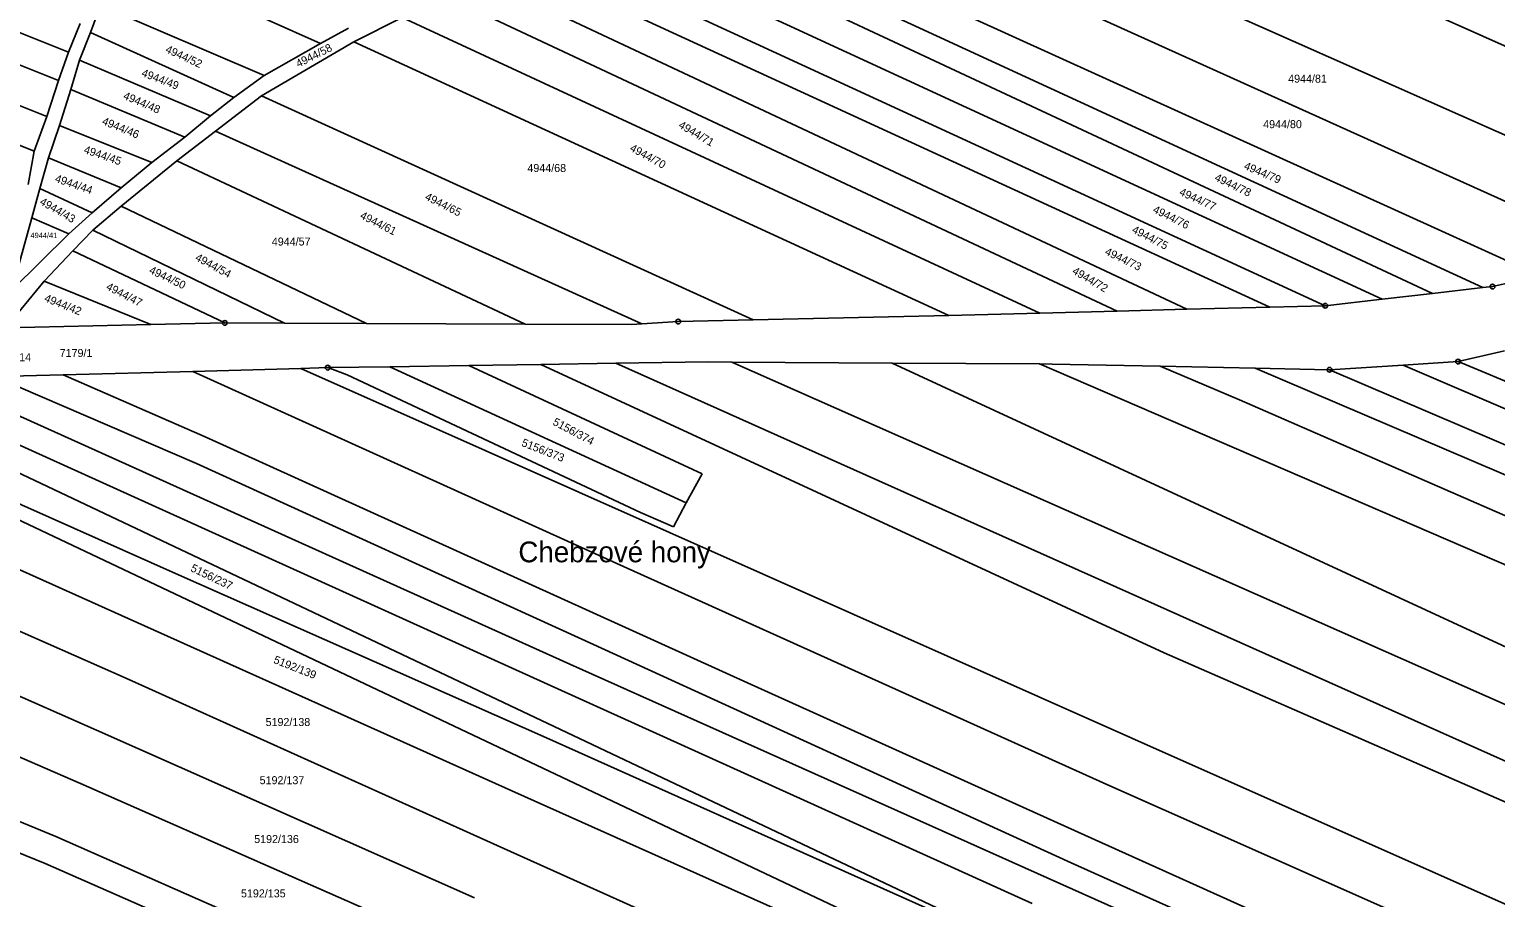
# Model space of a CAD drawing. Extents: x -593183 to -588034, y -1130415 to -1124994.
# Drawn here: x -590831.1 to -590519.7, y -1127247.7 to -1127063.4 of the extents above; entities that cross this region are included whole.
import ezdxf

# ---------------------------------------------------------------- set-up
doc = ezdxf.new("R2010")
doc.units = 0
for name, color, linetype in [('Vrstva 1', 7, 'Continuous'), ('Vrstva 15', 7, 'Continuous'), ('Vrstva 16', 7, 'Continuous'), ('Vrstva 18', 7, 'Continuous'), ('Vrstva 24', 7, 'Continuous')]:
    doc.layers.add(name, color=color, linetype=linetype)

msp = doc.modelspace()

# ---------------------------------------------------------------- linework, layer by layer
at = {"layer": 'Vrstva 1'}
for p, q in [((-591003.85, -1126995.95), (-590822.75, -1127068.22)), ((-591006.88, -1127002.17), (-590824.89, -1127074.22)), ((-591010.03, -1127009.78), (-590827.35, -1127081.85)), ((-590693.83, -1127032.34), (-590510.23, -1127115.73)), ((-590638.15, -1127032.38), (-590472.36, -1127105.93)), ((-590522.35, -1127118.21), (-590700.5, -1127036.11)), ((-590533.07, -1127119.44), (-590705.83, -1127038.73)), ((-590543.73, -1127120.67), (-590713.58, -1127042.36)), ((-590491.74, -1127111.59), (-590643.44, -1127043.08)), ((-590811.29, -1127047.64), (-590769.24, -1127066.35)), ((-590555.84, -1127122.06), (-590721.11, -1127045.99)), ((-590567.65, -1127122.36), (-590727.32, -1127048.96)), ((-590477.53, -1127084.81), (-590553.02, -1127051.13)), ((-590585.25, -1127122.82), (-590735.21, -1127052.4)), ((-590600.05, -1127123.2), (-590742.93, -1127056.23)), ((-590818.11, -1127064.05), (-590815.96, -1127058.32)), ((-590815.96, -1127058.32), (-590781.19, -1127073.15)), ((-590751.93, -1127060.88), (-590762.16, -1127066.04)), ((-590751.93, -1127060.88), (-590616.47, -1127123.62)), ((-590822.75, -1127068.22), (-590820.29, -1127062.14)), ((-590820.42, -1127069.89), (-590818.11, -1127064.05)), ((-590818.11, -1127064.05), (-590787.65, -1127077.88)), ((-590769.24, -1127066.35), (-590763.29, -1127063.12)), ((-590762.16, -1127066.04), (-590781.8, -1127077.51)), ((-590769.24, -1127066.35), (-590781.19, -1127073.15)), ((-590762.16, -1127066.04), (-590635.8, -1127124.12)), ((-590824.89, -1127074.22), (-590822.75, -1127068.22)), ((-590822.26, -1127076.12), (-590820.42, -1127069.89)), ((-590820.42, -1127069.89), (-590792.59, -1127081.73)), ((-590781.19, -1127073.15), (-590787.65, -1127077.88)), ((-590827.35, -1127081.85), (-590824.89, -1127074.22)), ((-590824.71, -1127083.81), (-590822.26, -1127076.12)), ((-590822.26, -1127076.12), (-590798.08, -1127086.29)), ((-590857.94, -1127078.02), (-590830.06, -1127089.24)), ((-590787.65, -1127077.88), (-590792.59, -1127081.73)), ((-590781.8, -1127077.51), (-590791.56, -1127085.01)), ((-590781.8, -1127077.51), (-590677.32, -1127125.05)), ((-590830.06, -1127089.24), (-590827.35, -1127081.85)), ((-590792.59, -1127081.73), (-590798.08, -1127086.29)), ((-590827.04, -1127090.68), (-590824.71, -1127083.81)), ((-590824.71, -1127083.81), (-590805.06, -1127091.67)), ((-590791.56, -1127085.01), (-590799.74, -1127091.31)), ((-590791.56, -1127085.01), (-590700.97, -1127125.9)), ((-590798.08, -1127086.29), (-590805.06, -1127091.67)), ((-590831.36, -1127096.31), (-590830.06, -1127089.24)), ((-590828.84, -1127097.15), (-590827.04, -1127090.68)), ((-590827.04, -1127090.68), (-590811.58, -1127097.06)), ((-590799.74, -1127091.31), (-590811.58, -1127100.89)), ((-590805.06, -1127091.67), (-590811.58, -1127097.06)), ((-590799.74, -1127091.31), (-590725.76, -1127125.95)), ((-590830.53, -1127103.37), (-590828.84, -1127097.15)), ((-590828.84, -1127097.15), (-590817.77, -1127102.32)), ((-590811.58, -1127097.06), (-590817.77, -1127102.32)), ((-590811.58, -1127100.89), (-590817.61, -1127106)), ((-590811.58, -1127100.89), (-590759.5, -1127125.82)), ((-590830.53, -1127103.37), (-590834.79, -1127118.75)), ((-590822.71, -1127106.77), (-590830.53, -1127103.37)), ((-590817.77, -1127102.32), (-590822.71, -1127106.77)), ((-590834.79, -1127118.75), (-590822.71, -1127106.77)), ((-590817.61, -1127106), (-590821.87, -1127110.42)), ((-590817.61, -1127106), (-590776.89, -1127125.76)), ((-590821.87, -1127110.42), (-590827.92, -1127116.83)), ((-590821.87, -1127110.42), (-590789.58, -1127125.71)), ((-590827.92, -1127116.83), (-590836.1, -1127126.73)), ((-590827.92, -1127116.83), (-590805.3, -1127126.05)), ((-590520.31, -1127117.98), (-590510.23, -1127115.73)), ((-590543.73, -1127120.67), (-590533.07, -1127119.44)), ((-590533.07, -1127119.44), (-590522.35, -1127118.21)), ((-590522.35, -1127118.21), (-590520.31, -1127117.98)), ((-590616.47, -1127123.62), (-590600.05, -1127123.2)), ((-590600.05, -1127123.2), (-590585.25, -1127122.82)), ((-590585.25, -1127122.82), (-590567.65, -1127122.36)), ((-590567.65, -1127122.36), (-590555.84, -1127122.06)), ((-590555.84, -1127122.06), (-590543.73, -1127120.67)), ((-590836.1, -1127126.73), (-590805.3, -1127126.05)), ((-590805.3, -1127126.05), (-590789.58, -1127125.71)), ((-590789.58, -1127125.71), (-590776.89, -1127125.76)), ((-590776.89, -1127125.76), (-590759.5, -1127125.82)), ((-590759.5, -1127125.82), (-590725.76, -1127125.95)), ((-590725.76, -1127125.95), (-590703.1, -1127126.04)), ((-590703.1, -1127126.04), (-590700.97, -1127125.9)), ((-590700.97, -1127125.9), (-590693.25, -1127125.41)), ((-590693.25, -1127125.41), (-590677.32, -1127125.05)), ((-590677.32, -1127125.05), (-590635.8, -1127124.12)), ((-590635.8, -1127124.12), (-590616.47, -1127123.62)), ((-590527.65, -1127133.92), (-590517.81, -1127131.65)), ((-590796.34, -1127135.99), (-590773.44, -1127135.37)), ((-590773.44, -1127135.37), (-590767.72, -1127135.21)), ((-590773.44, -1127135.37), (-590596.9, -1127213.85)), ((-590767.72, -1127135.21), (-590754.54, -1127135.01)), ((-590767.72, -1127135.21), (-590763.6, -1127136.72)), ((-590754.54, -1127135.01), (-590737.76, -1127134.75)), ((-590691.59, -1127163.93), (-590754.54, -1127135.01)), ((-590737.76, -1127134.75), (-590722.44, -1127134.52)), ((-590737.76, -1127134.75), (-590688.21, -1127157.78)), ((-590722.44, -1127134.52), (-590706.55, -1127134.28)), ((-590722.44, -1127134.52), (-590590.06, -1127195.73)), ((-590706.55, -1127134.28), (-590686.94, -1127133.98)), ((-590706.55, -1127134.28), (-590471.79, -1127239.22)), ((-590681.91, -1127134.01), (-590686.94, -1127133.98)), ((-590471.19, -1127227.27), (-590681.91, -1127134.01)), ((-590647.84, -1127134.23), (-590681.91, -1127134.01)), ((-590467.41, -1127217.73), (-590647.84, -1127134.23)), ((-590616.51, -1127134.43), (-590647.84, -1127134.23)), ((-590460.52, -1127201.7), (-590616.51, -1127134.43)), ((-590613.86, -1127134.45), (-590616.51, -1127134.43)), ((-590613.86, -1127134.45), (-590590.93, -1127134.92)), ((-590574.09, -1127142.02), (-590590.93, -1127134.92)), ((-590590.93, -1127134.92), (-590570.74, -1127135.34)), ((-590453.76, -1127185.19), (-590570.74, -1127135.34)), ((-590570.74, -1127135.34), (-590554.91, -1127135.67)), ((-590554.91, -1127135.67), (-590539.28, -1127134.67)), ((-590554.91, -1127135.67), (-590451.5, -1127179.83)), ((-590539.28, -1127134.67), (-590527.65, -1127133.92)), ((-590448.74, -1127173.58), (-590539.28, -1127134.67)), ((-590446.22, -1127167.64), (-590527.65, -1127133.92)), ((-590838.46, -1127137.13), (-590823.87, -1127136.73)), ((-590838.46, -1127137.13), (-590795.55, -1127155.56)), ((-590823.87, -1127136.73), (-590796.34, -1127135.99)), ((-590823.87, -1127136.73), (-590793.76, -1127149.93)), ((-590796.34, -1127135.99), (-590706.28, -1127176.77)), ((-590763.6, -1127136.72), (-590701.27, -1127165.95)), ((-590841.15, -1127141.92), (-590716.29, -1127198.13)), ((-590456.87, -1127193.1), (-590574.09, -1127142.02)), ((-590843.89, -1127146.79), (-590718.06, -1127203.78)), ((-590793.76, -1127149.93), (-590677.77, -1127202.5)), ((-590846.05, -1127151.56), (-590734.42, -1127204.4)), ((-590800.02, -1127178.92), (-590848.62, -1127157.25)), ((-590795.55, -1127155.56), (-590714.51, -1127192.47)), ((-590849.56, -1127159.85), (-590631.17, -1127263.24)), ((-590688.21, -1127157.78), (-590691.59, -1127163.93)), ((-590694.28, -1127169.01), (-590691.59, -1127163.93)), ((-590701.27, -1127165.95), (-590694.28, -1127169.01)), ((-590852.96, -1127169.24), (-590728.62, -1127225.08)), ((-590800.02, -1127178.92), (-590721.28, -1127213.81)), ((-590706.28, -1127176.77), (-590601.62, -1127224)), ((-590856.97, -1127180.64), (-590810.72, -1127201.05)), ((-590861.72, -1127192.29), (-590816.83, -1127212.2)), ((-590714.51, -1127192.47), (-590609.83, -1127240.31)), ((-590517.24, -1127287.17), (-590716.29, -1127198.13)), ((-590590.06, -1127195.73), (-590471.7, -1127247.54)), ((-590810.72, -1127201.05), (-590730.28, -1127237.33)), ((-590866.04, -1127203.7), (-590820.21, -1127223.49)), ((-590644.04, -1127247.19), (-590734.42, -1127204.4)), ((-590618.1, -1127248.96), (-590718.06, -1127203.78)), ((-590677.77, -1127202.5), (-590606.88, -1127234.47)), ((-590816.83, -1127212.2), (-590736.53, -1127247.77)), ((-590869.87, -1127216.51), (-590825.47, -1127234.75)), ((-590721.28, -1127213.81), (-590598.84, -1127268.58)), ((-590596.9, -1127213.85), (-590503.96, -1127255.17)), ((-590827.69, -1127240.47), (-590871.71, -1127222.68)), ((-590820.21, -1127223.49), (-590741.15, -1127258.27)), ((-590728.62, -1127225.08), (-590633.04, -1127267.74)), ((-590601.62, -1127224), (-590509.12, -1127264.96)), ((-590825.47, -1127234.75), (-590745.79, -1127269.84)), ((-590606.88, -1127234.47), (-590564.5, -1127253.55)), ((-590730.28, -1127237.33), (-590637.66, -1127278.86)), ((-590827.69, -1127240.47), (-590748.42, -1127275.29)), ((-590609.83, -1127240.31), (-590567.27, -1127259.41)), ((-590598.84, -1127268.58), (-590644.04, -1127247.19))]:
    msp.add_line(p, q, dxfattribs=at)
at = {"layer": 'Vrstva 24'}
for centre, radius in [((-590520.31, -1127117.98), 0.5), ((-590520.31, -1127117.98), 0.0327), ((-590555.84, -1127122.06), 0.5), ((-590555.84, -1127122.06), 0.0327), ((-590789.58, -1127125.71), 0.5), ((-590789.58, -1127125.71), 0.0327), ((-590693.25, -1127125.41), 0.5), ((-590693.25, -1127125.41), 0.0327), ((-590767.72, -1127135.21), 0.5), ((-590767.72, -1127135.21), 0.0327), ((-590554.91, -1127135.67), 0.5), ((-590554.91, -1127135.67), 0.0327), ((-590527.65, -1127133.92), 0.5), ((-590527.65, -1127133.92), 0.0327)]:
    msp.add_circle(centre, radius, dxfattribs=at)

# ---------------------------------------------------------------- texts
at = {"layer": 'Vrstva 15'}
msp.add_text('Chebzové hony', height=4.4, dxfattribs=at).set_placement((-590727.22, -1127176.53))
at = {"layer": 'Vrstva 16'}
msp.add_text('7108/14', height=1.7, dxfattribs=at).set_placement((-590838.93, -1127133.84))
at = {"layer": 'Vrstva 18'}
for s, rotation, p in [('4944/52', 335.1875, (-590802.33, -1127068.19)), ('4944/58', 26.657, (-590773.94, -1127071.53)), ('4944/49', 338.9162, (-590807.41, -1127073.27)), ('4944/48', 336.8597, (-590811.29, -1127078.09)), ('4944/46', 337.7029, (-590815.79, -1127083.49)), ('4944/71', 329.4146, (-590693.36, -1127084.14)), ('4944/45', 341.0015, (-590819.66, -1127089.59)), ('4944/70', 331.2021, (-590703.71, -1127089.08)), ('4944/79', 336.9779, (-590573.27, -1127092.98)), ('4944/44', 340.872, (-590825.78, -1127095.71)), ('4944/78', 334.2652, (-590579.51, -1127095.4)), ('4944/65', 333.0996, (-590747.21, -1127099.45)), ('4944/77', 335.2181, (-590587, -1127098.48)), ('4944/43', 329.8243, (-590829.04, -1127100.43)), ('4944/76', 333.435, (-590592.62, -1127102.18)), ('4944/61', 333.053, (-590761, -1127103.43)), ('4944/75', 332.4542, (-590597.06, -1127106.43)), ('4944/73', 334.1197, (-590602.8, -1127111.12)), ('4944/50', 334.492, (-590805.8, -1127115.07)), ('4944/54', 331.3947, (-590796.01, -1127112.32)), ('4944/72', 329.5482, (-590609.73, -1127115.14)), ('4944/42', 338.1524, (-590828.05, -1127121.08)), ('4944/47', 332.4943, (-590814.94, -1127118.53)), ('5156/374', 331.9553, (-590720.07, -1127147.25)), ('5156/373', 338.5392, (-590726.69, -1127151.78)), ('5156/237', 334.575, (-590796.98, -1127178.35)), ('5192/139', 338.4562, (-590779.37, -1127197.87))]:
    msp.add_text(s, height=1.7, rotation=rotation, dxfattribs=at).set_placement(p)
for s, height, p in [('4944/81', 1.7, (-590563.72, -1127074.7)), ('4944/80', 1.7, (-590569.03, -1127084.36)), ('4944/68', 1.7, (-590725.3, -1127093.67)), ('4944/41', 1.14, (-590830.85, -1127107.7)), ('4944/57', 1.7, (-590779.58, -1127109.28)), ('7179/1', 1.7, (-590824.64, -1127132.94)), ('5192/138', 1.7, (-590780.91, -1127211.3)), ('5192/137', 1.7, (-590782.17, -1127223.65)), ('5192/136', 1.7, (-590783.33, -1127236.14)), ('5192/135', 1.7, (-590786.13, -1127247.68))]:
    msp.add_text(s, height=height, dxfattribs=at).set_placement(p)

doc.saveas('drawing.dxf')
